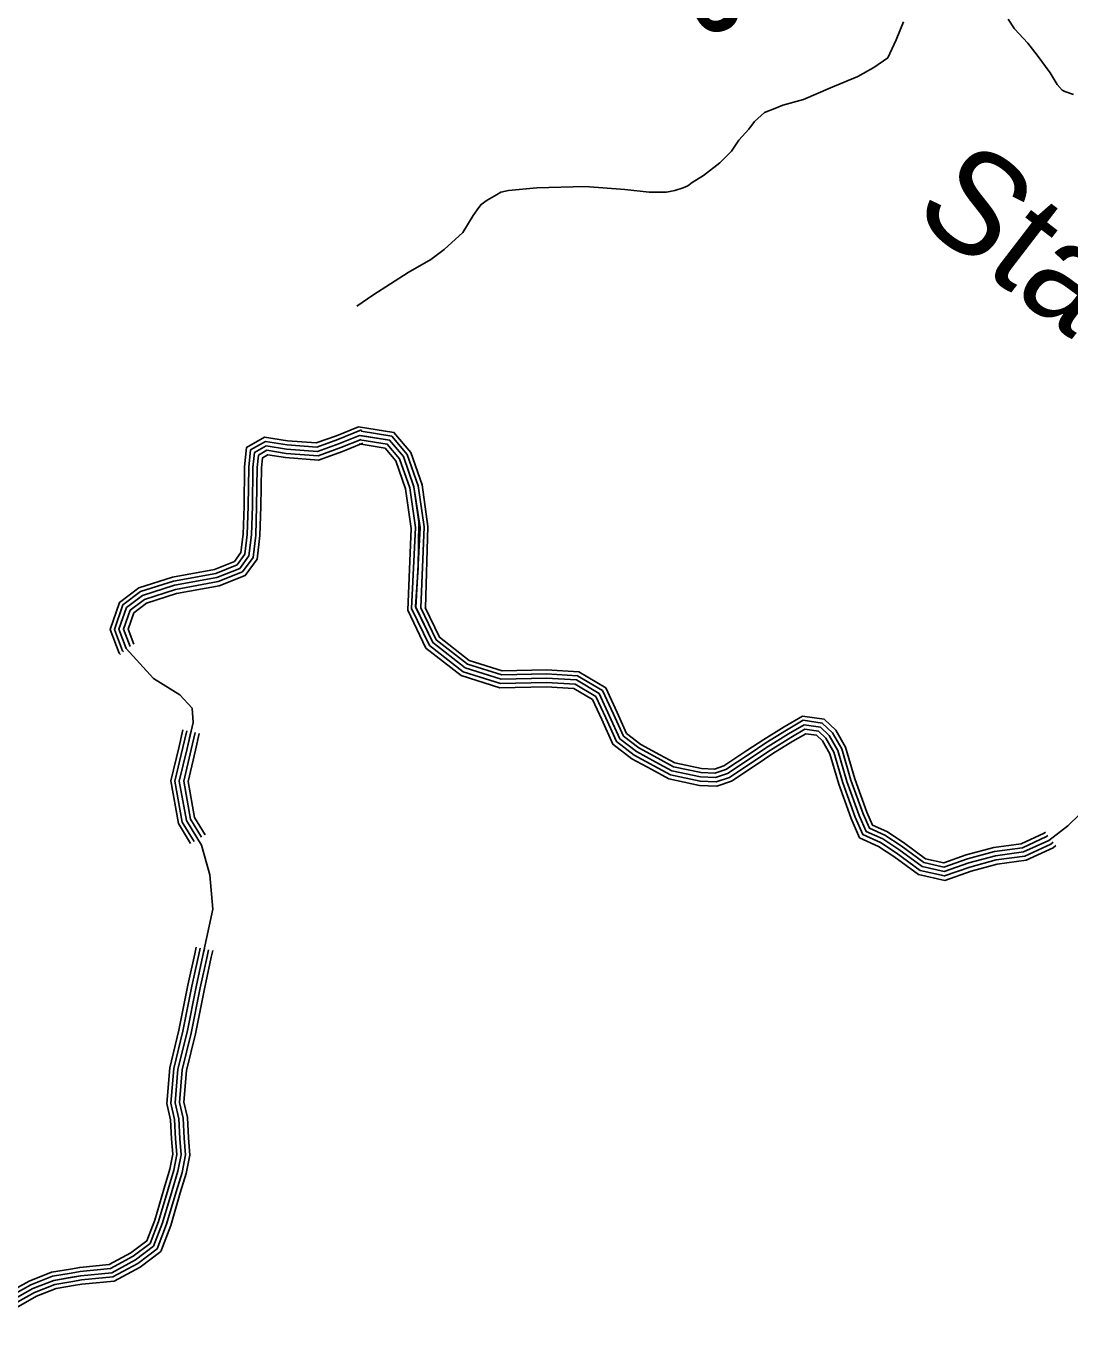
# Model space of a CAD drawing. Extents: x 1551132 to 1791609, y 378168 to 563823.
# Drawn here: x 1673917 to 1678801, y 392806 to 398964 of the extents above; entities that cross this region are included whole.
import ezdxf

# ---------------------------------------------------------------- set-up
doc = ezdxf.new("R2010")
doc.units = 0
for name, color, linetype in [('DESIGN - DRAINAGE - Bridges and Cross Drains Size Text', 7, 'Continuous'), ('DESIGN - TRANSPORTATION - Text', 7, 'Continuous'), ('SURVEY - DRAINAGE - Natural Features', 7, 'Continuous')]:
    doc.layers.add(name, color=color, linetype=linetype)

msp = doc.modelspace()

# ---------------------------------------------------------------- linework, layer by layer
at = {"layer": 'DESIGN - TRANSPORTATION - Text'}
for points in [[(1678022.731, 398984.016), (1677987.807, 398900.297), (1677948.874, 398816.619), (1677884.326, 398771.302), (1677809.794, 398728.1), (1677681.114, 398675.524), (1677554.417, 398620.914), (1677458.044, 398593.997), (1677419.837, 398578.421), (1677372.579, 398559.779), (1677325.097, 398517.428), (1677298.689, 398481.685), (1677252.099, 398430.142), (1677217.516, 398378.466), (1677162.892, 398325.023), (1677086.186, 398265.829), (1677033.779, 398232.387), (1677013.596, 398216.595), (1676991.471, 398206.836), (1676953.306, 398195.269), (1676913.19, 398187.719), (1676833.108, 398186.652), (1676719.153, 398200.003), (1676533.132, 398214.194), (1676306.854, 398206.819), (1676174.599, 398194.344), (1676138.491, 398186.752), (1676117.542, 398174.443), (1676074.026, 398149.451), (1676045.794, 398129.742), (1676035.635, 398115.842), (1676009.203, 398078.091), (1675960.304, 397998.539), (1675873.381, 397919.428), (1675810.816, 397872.085), (1675704.068, 397811.242), (1675538.78, 397705.006), (1675464.165, 397653.796)], [(1678513.303, 398996.316), (1678542.852, 398951.898), (1678604.192, 398885.08), (1678647.625, 398828.487), (1678708.79, 398745.651), (1678742.239, 398691.175), (1678765.664, 398664.607), (1678777.922, 398658.707), (1678817.796, 398644.224)]]:
    msp.add_lwpolyline(points, dxfattribs=at)
at = {"layer": 'SURVEY - DRAINAGE - Natural Features'}
for points in [[(1675471.923, 397088.381), (1675368.792, 397046.53), (1675274.578, 397013.221), (1675140.422, 397022.887), (1675032.675, 397040.404), (1674948.677, 396992.536), (1674939.294, 396900.992), (1674936.252, 396717.613), (1674932.094, 396585.617), (1674921.861, 396499.54), (1674891.445, 396457.631), (1674798.688, 396420.946), (1674601.135, 396384.454), (1674443.447, 396334.119), (1674353.732, 396266.225), (1674309.366, 396140.23), (1674351.632, 396029.369), (1674358.049, 396022.319)], [(1675486.348, 397073.722), (1675375.534, 397028.763), (1675277.169, 396993.987), (1675138.206, 397003.995), (1675036.25, 397020.571), (1674966.577, 396980.869), (1674958.277, 396899.867), (1674955.252, 396717.154), (1674951.052, 396584.192), (1674940.144, 396492.382), (1674903.578, 396441.997), (1674803.963, 396402.604), (1674605.768, 396365.995), (1674452.322, 396317.01), (1674369.757, 396254.525), (1674329.599, 396140.489), (1674368.098, 396039.494), (1674372.09, 396035.111)], [(1675785.365, 396241.534), (1675796.374, 396621.827), (1675769.808, 396817.549), (1675716.426, 396968.77), (1675637.703, 397062.422), (1675472.081, 397088.856)], [(1675763.349, 396241.534), (1675778.766, 396619.694), (1675751.266, 396813.015), (1675699.659, 396959.186), (1675627.719, 397044.772), (1675484.789, 397067.58)], [(1675477.39, 397048.505), (1675382.633, 397010.054), (1675279.894, 396973.736), (1675135.881, 396984.111), (1675040.016, 396999.695), (1674985.426, 396968.586), (1674978.26, 396898.676), (1674975.243, 396716.671), (1674971.018, 396582.692), (1674959.385, 396484.848), (1674916.344, 396425.538), (1674809.505, 396383.287), (1674610.643, 396346.553), (1674461.663, 396298.993), (1674386.623, 396242.208), (1674350.899, 396140.764), (1674385.44, 396050.161), (1674513.287, 395910.008), (1674636.184, 395833.956), (1674693.216, 395770.996), (1674698.132, 395704.894), (1674670.083, 395583.316), (1674633.492, 395429.862), (1674666.483, 395245.257), (1674736.664, 395130.062), (1674776.422, 394991.367), (1674789.78, 394831.088), (1674744.122, 394613.765), (1674711.64, 394466.253), (1674670.09, 394254.864), (1674627.158, 394081.518), (1674614.533, 393923.672), (1674631.324, 393849.37), (1674635.808, 393757.268), (1674642.549, 393681.124), (1674627.241, 393603.355), (1674599.725, 393513.778), (1674555.159, 393362.457), (1674513.294, 393253.113), (1674428.121, 393188.494), (1674316.973, 393128.309), (1674172.56, 393114.684), (1674046.038, 393092.758), (1673947.273, 393054.374), (1673830.026, 392988.28)], [(1675477.39, 397048.505), (1675382.633, 397010.054), (1675279.894, 396973.736), (1675135.881, 396984.111), (1675040.016, 396999.695), (1674985.426, 396968.586), (1674978.26, 396898.676), (1674975.243, 396716.671), (1674971.018, 396582.692), (1674959.385, 396484.848), (1674916.344, 396425.538), (1674809.505, 396383.287), (1674610.643, 396346.553), (1674461.663, 396298.993), (1674386.623, 396242.208), (1674350.899, 396140.764), (1674385.44, 396050.161), (1674513.287, 395910.008), (1674636.184, 395833.956), (1674693.216, 395770.996), (1674698.132, 395704.894), (1674670.083, 395583.316), (1674633.492, 395429.862), (1674666.483, 395245.257), (1674736.664, 395130.062), (1674776.422, 394991.367), (1674789.78, 394831.088), (1674744.122, 394613.765), (1674711.64, 394466.253), (1674670.09, 394254.864), (1674627.158, 394081.518), (1674614.533, 393923.672), (1674631.324, 393849.37), (1674635.808, 393757.268), (1674642.549, 393681.124), (1674627.241, 393603.355), (1674599.725, 393513.778), (1674555.159, 393362.457), (1674513.294, 393253.113), (1674428.121, 393188.494), (1674316.973, 393128.309), (1674172.56, 393114.684), (1674046.038, 393092.758), (1673947.273, 393054.374), (1673830.026, 392988.28)], [(1675477.39, 397048.505), (1675382.633, 397010.054), (1675279.894, 396973.736), (1675135.881, 396984.111), (1675040.016, 396999.695), (1674985.426, 396968.586), (1674978.26, 396898.676), (1674975.243, 396716.671), (1674971.018, 396582.692), (1674959.385, 396484.848), (1674916.344, 396425.538), (1674809.505, 396383.287), (1674610.643, 396346.553), (1674461.663, 396298.993), (1674386.623, 396242.208), (1674350.899, 396140.764), (1674385.44, 396050.161), (1674386.881, 396048.578)], [(1675484.906, 397029.971), (1675389.733, 396991.345), (1675282.619, 396953.486), (1675133.556, 396964.227), (1675043.783, 396978.819), (1675004.276, 396956.302), (1674998.242, 396897.484), (1674995.234, 396716.188), (1674990.984, 396581.192), (1674978.626, 396477.315), (1674929.11, 396409.079), (1674815.046, 396363.97), (1674615.518, 396327.11), (1674471.004, 396280.976), (1674403.489, 396229.891), (1674372.198, 396141.039), (1674402.781, 396060.828)], [(1675492.431, 397011.437), (1675396.825, 396972.644), (1675285.352, 396933.235), (1675131.223, 396944.344), (1675047.541, 396957.944), (1675023.117, 396944.027), (1675018.225, 396896.301), (1675015.234, 396715.713), (1675010.942, 396579.692), (1674997.876, 396469.781), (1674941.877, 396392.621), (1674820.596, 396344.661), (1674620.393, 396307.677), (1674480.346, 396262.967), (1674420.356, 396217.574), (1674393.498, 396141.314), (1674420.114, 396071.487)], [(1675702.842, 396229.733), (1675719.317, 396613.285), (1675692.701, 396798.673), (1675646.711, 396928.927), (1675596.178, 396989.045), (1675475.34, 397008.329)], [(1678905.425, 395331.436), (1678791.453, 395221.275), (1678702.197, 395152.723), (1678585.149, 395098.638), (1678452.686, 395080.813), (1678327.964, 395046.853), (1678213.15, 395006.736), (1678109.402, 395030.453), (1678000.588, 395110.272), (1677925.298, 395159.531), (1677847.783, 395194.815), (1677814.976, 395269.384), (1677757.535, 395428.388), (1677715.878, 395573.117), (1677674.996, 395643.819), (1677633.58, 395682.512), (1677557.665, 395693.77), (1677484.867, 395650.952), (1677389.769, 395592.501), (1677199.424, 395465.597), (1677143.033, 395446.513), (1677072.993, 395449.672), (1676939.288, 395477.889), (1676863.873, 395519.14), (1676772.575, 395568.666), (1676695.46, 395627.951), (1676647.162, 395734.787), (1676598.838, 395839.615), (1676491.749, 395903.4), (1676351.71, 395911.717), (1676139.357, 395907.208), (1675972.011, 395959.985), (1675819.781, 396078.538), (1675738.475, 396247.934), (1675751.475, 396427.78), (1675755.05, 396643.794), (1675731.742, 396808.232), (1675682.01, 396949.102), (1675617.203, 397026.196), (1675477.39, 397048.505)], [(1678905.425, 395331.436), (1678791.453, 395221.275), (1678702.197, 395152.723), (1678585.149, 395098.638), (1678452.686, 395080.813), (1678327.964, 395046.853), (1678213.15, 395006.736), (1678109.402, 395030.453), (1678000.588, 395110.272), (1677925.298, 395159.531), (1677847.783, 395194.815), (1677814.976, 395269.384), (1677757.535, 395428.388), (1677715.878, 395573.117), (1677674.996, 395643.819), (1677633.58, 395682.512), (1677557.665, 395693.77), (1677484.867, 395650.952), (1677389.769, 395592.501), (1677199.424, 395465.597), (1677143.033, 395446.513), (1677072.993, 395449.672), (1676939.288, 395477.889), (1676863.873, 395519.14), (1676772.575, 395568.666), (1676695.46, 395627.951), (1676647.162, 395734.787), (1676598.838, 395839.615), (1676491.749, 395903.4), (1676351.71, 395911.717), (1676139.357, 395907.208), (1675972.011, 395959.985), (1675819.781, 396078.538), (1675738.475, 396247.934), (1675751.475, 396427.78), (1675755.05, 396643.794), (1675731.742, 396808.232), (1675682.01, 396949.102), (1675617.203, 397026.196), (1675477.39, 397048.505)], [(1675720.85, 396238.409), (1675739.133, 396617.56), (1675712.217, 396803.449), (1675664.36, 396939.019), (1675606.687, 397007.621), (1675478.49, 397028.079)], [(1675741.041, 396242.567), (1675761.149, 396617.56), (1675731.742, 396808.232), (1675682.01, 396949.102), (1675617.203, 397026.196), (1675481.639, 397047.83)], [(1677333.487, 395506.898), (1677217.231, 395429.396), (1677148.741, 395406.212), (1677067.927, 395409.862), (1676925.263, 395439.963), (1676844.74, 395484.014), (1676750.717, 395535.016), (1676663.136, 395602.342), (1676610.779, 395718.17), (1676567.705, 395811.598), (1676479.649, 395864.049), (1676350.952, 395871.691), (1676133.615, 395867.074), (1675953.111, 395924), (1675787.79, 396052.754), (1675702.842, 396229.733)], [(1677322.387, 395523.541), (1677208.323, 395447.497), (1677145.883, 395426.363), (1677070.46, 395429.763), (1676932.28, 395458.93), (1676854.307, 395501.573), (1676761.642, 395551.841), (1676679.302, 395615.151), (1676628.97, 395726.479), (1676583.271, 395825.606), (1676485.699, 395883.725), (1676351.327, 395891.7), (1676136.482, 395887.141), (1675962.561, 395941.993), (1675803.781, 396065.646), (1675720.85, 396238.409)], [(1677311.296, 395540.183), (1677199.424, 395465.597), (1677143.033, 395446.513), (1677072.993, 395449.672), (1676939.288, 395477.889), (1676863.873, 395519.14), (1676772.575, 395568.666), (1676695.46, 395627.951), (1676647.162, 395734.787), (1676598.838, 395839.615), (1676491.749, 395903.4), (1676351.71, 395911.717), (1676139.357, 395907.208), (1675972.011, 395959.985), (1675819.781, 396078.538), (1675741.041, 396242.567)], [(1677300.205, 395556.825), (1677190.524, 395483.698), (1677140.183, 395466.664), (1677075.526, 395469.581), (1676946.296, 395496.848), (1676873.44, 395536.707), (1676783.508, 395585.492), (1676711.618, 395640.752), (1676665.353, 395743.096), (1676614.404, 395853.624), (1676497.799, 395923.076), (1676352.094, 395931.734), (1676142.232, 395927.276), (1675981.461, 395977.977), (1675835.781, 396091.43), (1675764.057, 396240.867)], [(1677289.663, 395572.633), (1677182.057, 395500.898), (1677137.475, 395485.806), (1677077.935, 395488.49), (1676952.963, 395514.865), (1676882.531, 395553.391), (1676793.891, 395601.476), (1676726.976, 395652.919), (1676682.636, 395750.988), (1676629.187, 395866.933), (1676503.54, 395941.768), (1676352.452, 395950.743), (1676144.957, 395946.334), (1675990.435, 395995.069), (1675850.972, 396103.68), (1675784.465, 396242.225)], [(1678687.48, 395190.591), (1678681.897, 395186.307), (1678574.125, 395136.506), (1678444.928, 395119.122), (1678316.397, 395084.121), (1678210.891, 395047.262), (1678125.96, 395066.671), (1678022.812, 395142.339), (1677944.164, 395193.799), (1677877.483, 395224.15), (1677851.208, 395283.876), (1677794.651, 395440.422), (1677752.036, 395588.501), (1677705.853, 395668.361), (1677651.321, 395719.304), (1677549.765, 395734.371), (1677464.767, 395684.378), (1677368.736, 395625.352), (1677289.663, 395572.633)], [(1678699.047, 395175.515), (1678691.789, 395169.949), (1678579.499, 395118.055), (1678448.711, 395100.455), (1678322.03, 395065.971), (1678211.991, 395027.52), (1678117.894, 395049.028), (1678011.988, 395126.714), (1677934.973, 395177.107), (1677863.016, 395209.858), (1677833.559, 395276.818), (1677776.568, 395434.555), (1677734.419, 395581.009), (1677690.82, 395656.403), (1677642.68, 395701.379), (1677553.615, 395714.587), (1677474.559, 395668.094), (1677378.986, 395609.343), (1677300.205, 395556.825)], [(1674650.092, 395670.126), (1674632.117, 395592.224), (1674593.668, 395431.003), (1674629.375, 395231.206), (1674686.574, 395137.321)], [(1674668.599, 395665.86), (1674650.608, 395587.883), (1674613.067, 395430.445), (1674647.458, 395238.048), (1674702.798, 395147.204)], [(1674688.091, 395661.36), (1674670.083, 395583.316), (1674633.492, 395429.862), (1674666.483, 395245.257), (1674719.881, 395157.613)], [(1674707.582, 395656.859), (1674689.557, 395578.749), (1674653.916, 395429.278), (1674685.507, 395252.465), (1674736.964, 395168.022)], [(1674727.065, 395652.368), (1674709.023, 395574.182), (1674674.333, 395428.695), (1674704.54, 395259.674), (1674754.039, 395178.43)], [(1678711.221, 395159.648), (1678702.197, 395152.723), (1678585.149, 395098.638), (1678452.686, 395080.813), (1678327.964, 395046.853), (1678213.15, 395006.736), (1678109.402, 395030.453), (1678000.588, 395110.272), (1677925.298, 395159.531), (1677847.783, 395194.815), (1677814.976, 395269.384), (1677757.535, 395428.388), (1677715.878, 395573.117), (1677674.996, 395643.819), (1677633.58, 395682.512), (1677557.665, 395693.77), (1677484.867, 395650.952), (1677389.769, 395592.501), (1677311.296, 395540.183)], [(1678723.396, 395143.781), (1678712.605, 395135.498), (1678590.799, 395079.221), (1678456.661, 395061.171), (1678333.897, 395027.736), (1678214.308, 394985.952), (1678100.911, 395011.877), (1677989.188, 395093.83), (1677915.623, 395141.956), (1677832.55, 395179.773), (1677796.393, 395261.951), (1677738.503, 395422.221), (1677697.337, 395565.225), (1677659.171, 395631.235), (1677624.48, 395663.644), (1677561.715, 395672.953), (1677495.175, 395633.81), (1677400.552, 395575.659), (1677322.387, 395523.541)], [(1678735.571, 395127.914), (1678723.013, 395118.281), (1678596.457, 395059.796), (1678460.644, 395041.52), (1678339.83, 395008.627), (1678215.466, 394965.176), (1678092.419, 394993.302), (1677977.797, 395077.387), (1677905.949, 395124.389), (1677817.317, 395164.731), (1677777.818, 395254.517), (1677719.461, 395416.046), (1677678.796, 395557.342), (1677643.347, 395618.652), (1677615.381, 395644.769), (1677565.765, 395652.127), (1677505.483, 395616.668), (1677411.344, 395558.808), (1677333.487, 395506.898)], [(1674712.415, 394652.541), (1674705.998, 394621.965), (1674673.457, 394474.212), (1674632.008, 394263.314), (1674588.534, 394087.801), (1674575.184, 393920.864), (1674592.534, 393844.087), (1674596.892, 393754.601), (1674603.217, 393683.216), (1674589.367, 393612.872), (1674562.376, 393525.011), (1674518.185, 393374.957), (1674480.853, 393277.455), (1674406.929, 393221.37), (1674305.398, 393166.393), (1674167.393, 393153.368), (1674124.328, 393145.901)], [(1674731.006, 394648.633), (1674724.573, 394617.974), (1674692.057, 394470.336), (1674650.558, 394259.198), (1674607.35, 394084.743), (1674594.359, 393922.23), (1674611.433, 393846.662), (1674615.85, 393755.901), (1674622.375, 393682.191), (1674607.817, 393608.239), (1674580.575, 393519.536), (1674536.201, 393368.866), (1674496.661, 393265.596), (1674417.254, 393205.353), (1674311.032, 393147.835), (1674169.91, 393134.526), (1674127.569, 393127.184)], [(1674750.58, 394644.524), (1674744.122, 394613.765), (1674711.64, 394466.253), (1674670.09, 394254.864), (1674627.158, 394081.518), (1674614.533, 393923.672), (1674631.324, 393849.37), (1674635.808, 393757.268), (1674642.549, 393681.124), (1674627.241, 393603.355), (1674599.725, 393513.778), (1674555.159, 393362.457), (1674513.294, 393253.113), (1674428.121, 393188.494), (1674316.973, 393128.309), (1674172.56, 393114.684), (1674130.986, 393107.475)], [(1674770.155, 394640.416), (1674763.672, 394609.557), (1674731.222, 394462.17), (1674689.623, 394250.531), (1674646.966, 394078.293), (1674634.708, 393925.114), (1674651.216, 393852.078), (1674655.765, 393758.634), (1674662.724, 393680.057), (1674646.666, 393598.472), (1674618.875, 393508.019), (1674574.117, 393356.049), (1674529.926, 393240.629), (1674438.987, 393171.635), (1674322.915, 393108.784), (1674175.21, 393094.842), (1674134.402, 393087.766)], [(1674789.729, 394636.308), (1674783.23, 394605.357), (1674750.797, 394458.094), (1674709.148, 394246.189), (1674666.765, 394075.076), (1674654.891, 393926.555), (1674671.107, 393854.795), (1674675.723, 393760.001), (1674682.898, 393678.982), (1674666.09, 393593.597), (1674638.032, 393502.253), (1674593.083, 393349.632), (1674546.568, 393228.145), (1674449.853, 393154.777), (1674328.848, 393089.25), (1674177.86, 393075.008), (1674137.819, 393068.066)], [(1674124.328, 393145.901), (1674035.538, 393130.526), (1673930.549, 393089.716), (1673812.91, 393023.398), (1673692.579, 392973.405), (1673544.574, 392935.162), (1673430.619, 392919.412), (1673289.855, 392901.678), (1673208.257, 392889.152), (1673187.658, 392887.327), (1673180.558, 392893.361), (1673181.175, 392930.145), (1673129.593, 393133.684), (1673064.586, 393241.103), (1672998.779, 393359.681), (1672955.405, 393436.867), (1672902.006, 393492.01), (1672825.325, 393517.927), (1672747.635, 393467.201), (1672727.46, 393455.625)], [(1674127.569, 393127.184), (1674040.655, 393112.125), (1673938.699, 393072.499), (1673821.251, 393006.289), (1673698.637, 392955.338), (1673548.266, 392916.487), (1673433.11, 392900.569), (1673292.489, 392882.86), (1673210.54, 392870.277), (1673181.408, 392867.693), (1673161.417, 392884.71), (1673162.133, 392927.937), (1673111.876, 393126.267), (1673048.153, 393231.57), (1672982.188, 393350.414), (1672940.047, 393425.408), (1672891.557, 393475.484), (1672827.983, 393496.976), (1672757.568, 393450.992), (1672736.919, 393439.15)], [(1674130.986, 393107.475), (1674046.038, 393092.758), (1673947.273, 393054.374), (1673830.026, 392988.28), (1673705.004, 392936.329), (1673552.149, 392896.836), (1673435.727, 392880.744), (1673295.255, 392863.052), (1673212.94, 392850.41), (1673174.833, 392847.034), (1673141.259, 392875.594), (1673142.092, 392925.603), (1673093.218, 393118.467), (1673030.845, 393221.536), (1672964.73, 393340.664), (1672923.881, 393413.358), (1672880.565, 393458.092), (1672830.783, 393474.918), (1672768.018, 393433.933), (1672746.877, 393421.799)], [(1674134.402, 393087.766), (1674051.421, 393073.391), (1673955.848, 393036.248), (1673838.801, 392970.271), (1673711.37, 392917.32), (1673556.032, 392877.185), (1673438.343, 392860.918), (1673298.022, 392843.243), (1673215.34, 392830.542), (1673168.258, 392826.376), (1673121.101, 392866.477), (1673122.051, 392923.27), (1673074.56, 393110.666), (1673013.537, 393211.502), (1672947.272, 393330.914), (1672907.714, 393401.307), (1672869.574, 393440.7), (1672833.583, 393452.859), (1672778.468, 393416.874), (1672756.835, 393404.449)], [(1674137.811, 393068.057), (1674056.804, 393054.024), (1673964.423, 393018.123), (1673847.584, 392952.263), (1673717.745, 392898.303), (1673559.916, 392857.527), (1673440.968, 392841.084), (1673300.788, 392823.434), (1673217.749, 392810.675), (1673161.675, 392805.708), (1673100.951, 392857.368), (1673102.01, 392920.945), (1673055.911, 393102.858), (1672996.237, 393201.469), (1672929.806, 393321.164), (1672891.548, 393389.249), (1672858.574, 393423.3), (1672836.383, 393430.8), (1672788.926, 393399.816), (1672766.784, 393387.107)]]:
    msp.add_lwpolyline(points, dxfattribs=at)

# ---------------------------------------------------------------- texts
at = {"layer": 'DESIGN - DRAINAGE - Bridges and Cross Drains Size Text'}
for s, height, rotation, p in [('Campbells', 475.0102, 287.8038, (1676176.703, 401746.878)), ('Station', 474.9974, 322.4581361, (1678053.932, 398078.477))]:
    msp.add_text(s, height=height, rotation=rotation, dxfattribs=at).set_placement(p)

doc.saveas('drawing.dxf')
